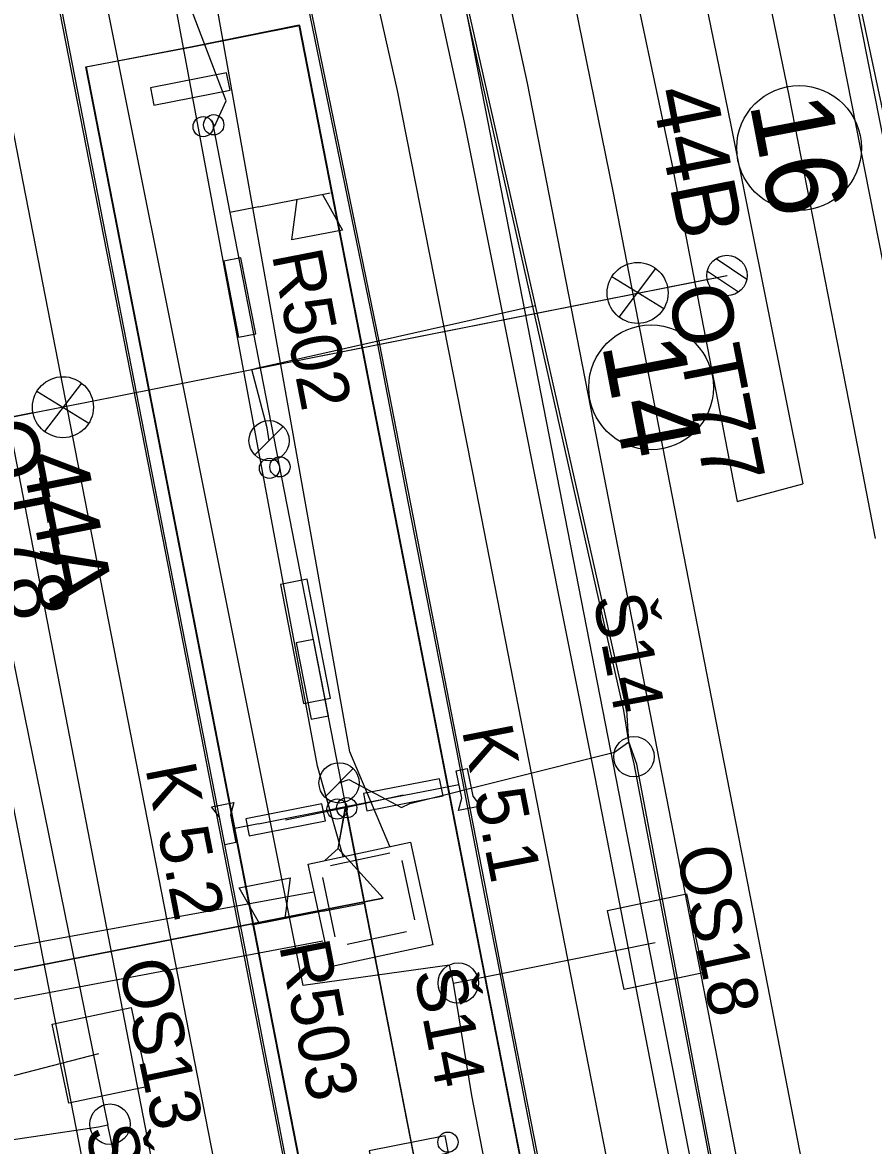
# Model space of a CAD drawing. Extents: x -545736 to -544888, y -1122892 to -1119128.
# Drawn here: x -545176.72 to -545155.67, y -1121774.68 to -1121746.9 of the extents above; entities that cross this region are included whole.
import ezdxf

# ---------------------------------------------------------------- set-up
doc = ezdxf.new("R2010")
doc.units = 0
for name, color, linetype in [('osvětlené plochy-hodnota-obrys', 7, 'Continuous'), ('Podbarveni_Nastupiste', 7, 'Continuous'), ('Podbarveni_Zastreseni_Pozemni', 7, 'Continuous'), ('Vrstva 1 - Koleje', 7, 'Continuous'), ('Vrstva 11 - Trakce', 7, 'Continuous'), ('Vrstva 14_zastreseni a nastupiste', 7, 'Continuous'), ('Vrstva 16_plochy', 7, 'Continuous'), ('Vrstva 23 - PHS - pozemni - schody - eskalatory', 7, 'Continuous'), ('Vrstva 25', 7, 'Continuous'), ('Vrstva 29 - sdelzar', 7, 'Continuous'), ('Vrstva 31', 7, 'Continuous'), ('Vrstva 33 - prvky sdelzar', 7, 'Continuous'), ('Vrstva 34', 7, 'Continuous'), ('Vrstva 35', 7, 'Continuous'), ('Vrstva 36', 7, 'Continuous'), ('Vrstva 4 - Teren - stezky - prechody - plochy', 7, 'Continuous'), ('Vrstva 41', 7, 'Continuous'), ('Vrstva 42', 7, 'Continuous'), ('Vrstva 43', 7, 'Continuous'), ('Vrstva 44', 7, 'Continuous')]:
    doc.layers.add(name, color=color, linetype=linetype)

msp = doc.modelspace()

# ---------------------------------------------------------------- linework, layer by layer
at = {"layer": 'osvětlené plochy-hodnota-obrys'}
for points in [[(-545137.864, -1121889.42), (-545168.59, -1121731.992), (-545178.308, -1121699.721), (-545197.027, -1121652.528), (-545208.16, -1121619.35), (-545217.952, -1121591.114), (-545225.649, -1121565.547)], [(-545115.194, -1122188.84), (-545115.464, -1122158.52), (-545110.116, -1122078.531), (-545109.516, -1122044.98), (-545111.654, -1121993.485), (-545115.876, -1121955.778), (-545121.955, -1121920.051), (-545160.528, -1121723.806), (-545171.589, -1121690.909), (-545189.933, -1121650.816), (-545214.916, -1121599.46)]]:
    msp.add_lwpolyline(points, dxfattribs=at)
at = {"layer": 'Podbarveni_Nastupiste'}
for points in [[(-545147.633, -1121858.705), (-545149.541, -1121848.922), (-545151.454, -1121839.109), (-545153.365, -1121829.32), (-545155.271, -1121819.528), (-545156.81, -1121811.627), (-545158.718, -1121801.84), (-545160.25, -1121793.99), (-545162.146, -1121784.289), (-545164.063, -1121774.461), (-545164.834, -1121770.503), (-545165.22, -1121768.538), (-545165.98, -1121764.613), (-545167.113, -1121758.805), (-545167.886, -1121754.822), (-545169.883, -1121745.088), (-545172.217, -1121735.379), (-545174.857, -1121725.764), (-545176.589, -1121720.029), (-545176.64, -1121720.038), (-545180.823, -1121720.81)], [(-545180.455, -1121722.711), (-545179.628, -1121726.7), (-545177.717, -1121736.49), (-545175.814, -1121746.279), (-545173.137, -1121759.988), (-545171.232, -1121769.763), (-545170.096, -1121775.61), (-545168.189, -1121785.44), (-545166.652, -1121793.283), (-545164.749, -1121803.058), (-545162.839, -1121812.848), (-545160.922, -1121822.667), (-545159.009, -1121832.498), (-545157.103, -1121842.273), (-545155.195, -1121852.046), (-545153.289, -1121861.829)]]:
    msp.add_lwpolyline(points, dxfattribs=at)
at = {"layer": 'Podbarveni_Zastreseni_Pozemni'}
msp.add_line((-545169.876, -1121746.975), (-545172.521, -1121747.5), dxfattribs=at)
for points in [[(-545153.097, -1121832.905), (-545163.04, -1121781.984), (-545169.876, -1121746.975)], [(-545172.521, -1121747.5), (-545175.141, -1121748.003), (-545167.869, -1121785.291), (-545158.018, -1121835.809), (-545145.506, -1121899.971), (-545143.703, -1121909.219), (-545142.244, -1121916.698), (-545139.605, -1121916.178)]]:
    msp.add_lwpolyline(points, dxfattribs=at)
at = {"layer": 'Vrstva 1 - Koleje'}
for points in [[(-545200.377, -1121638.127), (-545200.027, -1121638.835), (-545193.022, -1121653.026), (-545187.361, -1121668.627), (-545185.993, -1121672.41), (-545184.116, -1121677.602), (-545182.386, -1121682.379), (-545180.136, -1121688.593), (-545177.412, -1121696.104), (-545175.179, -1121702.365), (-545173.107, -1121708.51), (-545170.943, -1121715.381), (-545168.904, -1121722.322), (-545166.838, -1121730.016), (-545165.721, -1121734.52), (-545165.378, -1121735.902), (-545163.622, -1121743.653), (-545162.109, -1121751.114), (-545160.876, -1121757.439), (-545159.51, -1121764.477), (-545158.293, -1121770.72), (-545156.873, -1121778.046)], [(-545200.377, -1121638.127), (-545200.027, -1121638.835), (-545193.022, -1121653.026), (-545185.653, -1121667.954), (-545182.618, -1121674.124), (-545180.75, -1121678.05), (-545177.273, -1121685.741), (-545175.056, -1121690.975), (-545171.981, -1121698.73), (-545169.454, -1121705.612), (-545167.151, -1121712.394), (-545165.943, -1121716.253), (-545164.96, -1121719.394), (-545162.82, -1121726.889), (-545161.406, -1121732.291), (-545159.388, -1121740.831), (-545157.763, -1121748.706), (-545156.207, -1121756.669), (-545155.623, -1121759.664)], [(-545190.187, -1121685.59), (-545187.923, -1121694.959), (-545186.2, -1121702.627), (-545185.507, -1121705.971), (-545184.687, -1121709.924), (-545182.492, -1121721.163), (-545180.59, -1121730.931), (-545178.666, -1121740.784), (-545176.766, -1121750.544), (-545174.869, -1121760.278), (-545172.942, -1121770.162), (-545171.042, -1121779.908), (-545169.129, -1121789.7), (-545167.212, -1121799.555), (-545165.293, -1121809.36), (-545163.388, -1121819.134), (-545161.468, -1121828.982), (-545159.566, -1121838.742), (-545157.655, -1121848.546), (-545155.739, -1121858.373)], [(-545185.383, -1121691.101), (-545182.479, -1121698.59), (-545179.623, -1121706.109), (-545177.117, -1121713.199), (-545175.826, -1121717.114), (-545175.044, -1121719.485), (-545172.193, -1121729.1), (-545169.655, -1121738.82), (-545167.452, -1121748.582), (-545165.503, -1121758.451), (-545163.6, -1121768.21), (-545161.69, -1121777.988), (-545159.773, -1121787.837), (-545157.871, -1121797.594), (-545155.965, -1121807.383), (-545154.069, -1121817.086), (-545152.127, -1121827.047), (-545150.241, -1121836.711), (-545148.328, -1121846.526), (-545146.419, -1121856.308)]]:
    msp.add_lwpolyline(points, dxfattribs=at)
for centre in [(-545157.509, -1121750.005), (-545161.171, -1121755.925)]:
    msp.add_circle(centre, 1.542, dxfattribs=at)
at = {"layer": 'Vrstva 11 - Trakce'}
for p, q in [((-545159.562, -1121752.742), (-545158.803, -1121753.251)), ((-545177.933, -1121756.845), (-545159.292, -1121753.159)), ((-545159.776, -1121753.05), (-545159.007, -1121753.565))]:
    msp.add_line(p, q, dxfattribs=at)
msp.add_circle((-545159.292, -1121753.159), 0.5, dxfattribs=at)
at = {"layer": 'Vrstva 14_zastreseni a nastupiste'}
for points in [[(-545147.688, -1121858.7), (-545149.596, -1121848.917), (-545151.509, -1121839.104), (-545153.42, -1121829.315), (-545155.326, -1121819.523), (-545156.865, -1121811.622), (-545158.773, -1121801.835), (-545160.305, -1121793.985), (-545162.201, -1121784.284), (-545164.118, -1121774.456), (-545164.889, -1121770.498), (-545165.275, -1121768.533), (-545166.035, -1121764.608), (-545167.168, -1121758.8), (-545167.941, -1121754.817), (-545169.938, -1121745.083)], [(-545147.633, -1121858.705), (-545149.541, -1121848.922), (-545151.454, -1121839.109), (-545153.365, -1121829.32), (-545155.271, -1121819.528), (-545156.81, -1121811.627), (-545158.718, -1121801.84), (-545160.25, -1121793.99), (-545162.146, -1121784.289), (-545164.063, -1121774.461), (-545164.834, -1121770.503), (-545165.22, -1121768.538), (-545165.98, -1121764.613), (-545167.113, -1121758.805), (-545167.886, -1121754.822), (-545169.883, -1121745.088)], [(-545175.869, -1121746.274), (-545173.192, -1121759.983), (-545171.287, -1121769.758), (-545170.151, -1121775.605), (-545168.244, -1121785.435), (-545166.707, -1121793.278), (-545164.804, -1121803.053), (-545162.894, -1121812.843), (-545160.977, -1121822.662), (-545159.064, -1121832.493), (-545157.158, -1121842.268), (-545155.25, -1121852.041), (-545153.344, -1121861.824)], [(-545175.814, -1121746.279), (-545173.137, -1121759.988), (-545171.232, -1121769.763), (-545170.096, -1121775.61), (-545168.189, -1121785.44), (-545166.652, -1121793.283), (-545164.749, -1121803.058), (-545162.839, -1121812.848), (-545160.922, -1121822.667), (-545159.009, -1121832.498), (-545157.103, -1121842.273), (-545155.195, -1121852.046), (-545153.289, -1121861.829)], [(-545169.868, -1121746.973), (-545169.877, -1121746.971)], [(-545175.149, -1121747.997), (-545175.141, -1121748.003)]]:
    msp.add_lwpolyline(points, dxfattribs=at)
for points in [[(-545169.868, -1121746.973), (-545163.039, -1121781.964), (-545153.097, -1121832.905), (-545140.688, -1121896.644), (-545138.929, -1121906.204), (-545137.357, -1121915.755), (-545139.605, -1121916.178), (-545142.252, -1121916.702), (-545143.714, -1121909.203), (-545145.537, -1121899.853), (-545158.037, -1121835.751), (-545167.886, -1121785.244), (-545175.149, -1121747.997), (-545172.521, -1121747.5)], [(-545167.869, -1121785.291), (-545158.018, -1121835.809), (-545145.506, -1121899.971), (-545143.703, -1121909.219), (-545142.244, -1121916.698), (-545139.605, -1121916.178), (-545137.369, -1121915.758), (-545138.929, -1121906.204), (-545140.688, -1121896.644), (-545153.097, -1121832.905), (-545163.04, -1121781.984), (-545169.877, -1121746.971), (-545172.521, -1121747.5), (-545175.141, -1121748.003)]]:
    msp.add_lwpolyline(points, close=True, dxfattribs=at)
for centre in [(-545172.251, -1121749.478), (-545171.99, -1121749.431), (-545170.608, -1121757.928), (-545170.352, -1121757.891), (-545168.699, -1121766.323), (-545168.938, -1121766.355), (-545166.196, -1121774.594)]:
    msp.add_circle(centre, 0.25, dxfattribs=at)
at = {"layer": 'Vrstva 16_plochy'}
for points in [[(-545147.688, -1121858.7), (-545149.596, -1121848.917), (-545151.509, -1121839.104), (-545153.42, -1121829.315), (-545155.326, -1121819.523), (-545156.865, -1121811.622), (-545158.773, -1121801.835), (-545160.305, -1121793.985), (-545162.201, -1121784.284), (-545164.118, -1121774.456), (-545164.889, -1121770.498), (-545165.275, -1121768.533), (-545166.035, -1121764.608), (-545167.168, -1121758.8), (-545167.941, -1121754.817), (-545169.938, -1121745.083)], [(-545175.869, -1121746.274), (-545173.192, -1121759.983), (-545171.287, -1121769.758), (-545170.151, -1121775.605), (-545168.244, -1121785.435), (-545166.707, -1121793.278), (-545164.804, -1121803.053), (-545162.894, -1121812.843), (-545160.977, -1121822.662), (-545159.064, -1121832.493), (-545157.158, -1121842.268), (-545155.25, -1121852.041), (-545153.344, -1121861.824)]]:
    msp.add_lwpolyline(points, dxfattribs=at)
at = {"layer": 'Vrstva 23 - PHS - pozemni - schody - eskalatory'}
msp.add_lwpolyline([(-545169.675, -1121760.672), (-545170.339, -1121760.801), (-545169.765, -1121763.742), (-545169.101, -1121763.612)], close=True, dxfattribs=at)
at = {"layer": 'Vrstva 25'}
for p, q in [((-545161.963, -1121754.186), (-545161.05, -1121752.987)), ((-545162.142, -1121753.187), (-545160.858, -1121753.979)), ((-545160.763, -1121753.447), (-545159.291, -1121753.16)), ((-545175.082, -1121756.818), (-545176.366, -1121756.026)), ((-545175.261, -1121755.819), (-545176.174, -1121757.018)), ((-545176.461, -1121756.558), (-545177.933, -1121756.845))]:
    msp.add_line(p, q, dxfattribs=at)
msp.add_lwpolyline([(-545177.933, -1121756.845), (-545159.291, -1121753.16)], dxfattribs=at)
for centre in [(-545161.504, -1121753.589), (-545175.72, -1121756.416)]:
    msp.add_circle(centre, 0.754, dxfattribs=at)
at = {"layer": 'Vrstva 29 - sdelzar'}
for p, q in [((-545170.87, -1121751.46), (-545171.59, -1121751.6)), ((-545168.73, -1121766.29), (-545166.55, -1121765.87)), ((-545170.88, -1121766.72), (-545168.73, -1121766.29)), ((-545141.41, -1121905.52), (-545168.73, -1121766.29)), ((-545168.73, -1121766.32), (-545168.72, -1121766.31)), ((-545169.29, -1121768.88), (-545168.26, -1121768.68))]:
    msp.add_line(p, q, dxfattribs=at)
for points in [[(-545171.97, -1121749.47), (-545172.03, -1121749.33), (-545171.59, -1121751.6), (-545168.26, -1121768.68), (-545164.8, -1121786.45), (-545161.35, -1121804.17), (-545161.26, -1121804.64), (-545158.15, -1121820.62), (-545154.88, -1121837.37), (-545151.57, -1121854.39), (-545148.31, -1121871.12), (-545147.18, -1121876.92), (-545144.69, -1121889.26), (-545140.92, -1121907.97), (-545141.94, -1121907.98)], [(-545170.21, -1121766.62), (-545168.73, -1121766.32), (-545167.3, -1121766)], [(-545168.72, -1121766.31), (-545160.21, -1121810.04), (-545148.71, -1121869.09)]]:
    msp.add_lwpolyline(points, dxfattribs=at)
at = {"layer": 'Vrstva 31'}
for points in [[(-545171.97, -1121749.47), (-545171.68, -1121748.84), (-545174.77, -1121740.71), (-545176.11, -1121737.07), (-545178.43, -1121722.53), (-545178.27, -1121722.14)], [(-545223.05, -1121779.38), (-545210.17, -1121776.63), (-545196.19, -1121774), (-545182.27, -1121771.39), (-545167.8, -1121768.56), (-545168.91, -1121767.33), (-545168.73, -1121766.29)], [(-545169.237, -1121767.629), (-545168.91, -1121767.33), (-545168.72, -1121766.32), (-545168.73, -1121766.29)], [(-545167.8, -1121768.56), (-545168.91, -1121767.33), (-545168.72, -1121766.31)], [(-545167.8, -1121768.56), (-545182.27, -1121771.39), (-545196.19, -1121774), (-545210.17, -1121776.63), (-545223.05, -1121779.38), (-545201.82, -1121882.5), (-545197.48, -1121905.04), (-545195.72, -1121914.53), (-545195.79, -1121915.03), (-545194.56, -1121922.72)]]:
    msp.add_lwpolyline(points, dxfattribs=at)
at = {"layer": 'Vrstva 33 - prvky sdelzar'}
for p, q in [((-545170.87, -1121751.46), (-545169.111, -1121751.117)), ((-545166.55, -1121765.87), (-545165.922, -1121765.748)), ((-545170.88, -1121766.72), (-545171.508, -1121766.842)), ((-545169.29, -1121768.88), (-545171.049, -1121769.223))]:
    msp.add_line(p, q, dxfattribs=at)
for points in [[(-545171.586, -1121748.571), (-545171.671, -1121748.147), (-545173.551, -1121748.52), (-545173.467, -1121748.945)], [(-545171.319, -1121752.719), (-545171.743, -1121752.802), (-545171.376, -1121754.684), (-545170.951, -1121754.601)], [(-545169.578, -1121764.13), (-545169.154, -1121764.047), (-545169.521, -1121762.165), (-545169.946, -1121762.248)], [(-545166.317, -1121766.029), (-545166.401, -1121765.604), (-545168.282, -1121765.973), (-545168.199, -1121766.397)], [(-545169.227, -1121766.649), (-545169.311, -1121766.224), (-545171.192, -1121766.593), (-545171.109, -1121767.017)], [(-545168.146, -1121774.811), (-545168.061, -1121775.235), (-545166.181, -1121774.862), (-545166.265, -1121774.438)]]:
    msp.add_lwpolyline(points, close=True, dxfattribs=at)
for points in [[(-545169.3, -1121751.154), (-545168.802, -1121752.035), (-545170.058, -1121752.28), (-545169.928, -1121751.276)], [(-545165.988, -1121765.406), (-545165.716, -1121765.353)], [(-545165.855, -1121766.09), (-545165.988, -1121765.406)], [(-545165.716, -1121765.353), (-545165.583, -1121766.037)], [(-545165.583, -1121766.037), (-545165.388, -1121766.287)], [(-545172.042, -1121766.303), (-545171.493, -1121766.197)], [(-545171.847, -1121766.553), (-545172.042, -1121766.303)], [(-545171.493, -1121766.197), (-545171.575, -1121766.5)], [(-545165.937, -1121766.393), (-545165.855, -1121766.09)], [(-545165.388, -1121766.287), (-545165.937, -1121766.393)], [(-545171.714, -1121767.237), (-545171.847, -1121766.553)], [(-545171.575, -1121766.5), (-545171.442, -1121767.184)], [(-545171.442, -1121767.184), (-545171.714, -1121767.237)], [(-545170.86, -1121769.186), (-545171.358, -1121768.305), (-545170.102, -1121768.06), (-545170.232, -1121769.064)]]:
    msp.add_lwpolyline(points, dxfattribs=at)
at = {"layer": 'Vrstva 34'}
for p, q in [((-545169.101, -1121767.751), (-545167.633, -1121767.439)), ((-545167.337, -1121767.631), (-545167.025, -1121769.099)), ((-545168.981, -1121769.515), (-545169.293, -1121768.047)), ((-545167.217, -1121769.395), (-545168.685, -1121769.707))]:
    msp.add_line(p, q, dxfattribs=at)
at = {"layer": 'Vrstva 35'}
for p, q in [((-545181.187, -1121770.532), (-545169.525, -1121768.401)), ((-545180.948, -1121771.817), (-545169.287, -1121769.611))]:
    msp.add_line(p, q, dxfattribs=at)
for points in [[(-545167.629, -1121767.278), (-545168.622, -1121764.942), (-545173.574, -1121737.132)], [(-545168.79, -1121767.528), (-545169.421, -1121765.294), (-545174.634, -1121737.356)]]:
    msp.add_lwpolyline(points, dxfattribs=at)
at = {"layer": 'Vrstva 36'}
msp.add_lwpolyline([(-545169.103, -1121770.258), (-545169.65, -1121767.718), (-545167.121, -1121767.173), (-545166.569, -1121769.711)], close=True, dxfattribs=at)
for points in [[(-545169.65, -1121767.718), (-545167.121, -1121767.173), (-545166.569, -1121769.711), (-545169.103, -1121770.258), (-545169.65, -1121767.718), (-545169.65, -1121767.718)], [(-545167.121, -1121767.173), (-545167.121, -1121767.173)], [(-545166.569, -1121769.711), (-545166.569, -1121769.711)], [(-545169.103, -1121770.258), (-545169.103, -1121770.258)]]:
    msp.add_lwpolyline(points, dxfattribs=at)
at = {"layer": 'Vrstva 4 - Teren - stezky - prechody - plochy'}
for points in [[(-545188.763, -1121698.109), (-545188.641, -1121698.826), (-545185.213, -1121715.136), (-545181.647, -1121733.399), (-545177.117, -1121756.524), (-545170.416, -1121791.087), (-545164.311, -1121822.524), (-545157.023, -1121859.828), (-545149.915, -1121896.158), (-545142.13, -1121936.158), (-545141.676, -1121939.159), (-545141.157, -1121942.596), (-545141.923, -1121943.776)], [(-545141.923, -1121943.776), (-545142.097, -1121942.982), (-545141.665, -1121942.659), (-545141.923, -1121941.346), (-545142.767, -1121941.354), (-545151.586, -1121896.379), (-545158.808, -1121859.367), (-545165.97, -1121822.744), (-545172.05, -1121791.327), (-545183.361, -1121733.476), (-545187.416, -1121715.505), (-545191.632, -1121699.681), (-545191.805, -1121699.137)], [(-545180.039, -1121709.428), (-545180.163, -1121709.404), (-545182.89, -1121710.328), (-545181.985, -1121714.917), (-545180.848, -1121720.815), (-545179.628, -1121726.7), (-545177.717, -1121736.49), (-545175.814, -1121746.279), (-545173.137, -1121759.988), (-545171.232, -1121769.763), (-545170.096, -1121775.61), (-545168.189, -1121785.44), (-545166.652, -1121793.283), (-545164.749, -1121803.058), (-545162.839, -1121812.848), (-545160.922, -1121822.667), (-545159.009, -1121832.498), (-545157.103, -1121842.273), (-545155.195, -1121852.046), (-545153.289, -1121861.829)], [(-545169.68, -1121709.752), (-545170.872, -1121710.185), (-545170.694, -1121710.876), (-545167.623, -1121720.902), (-545165.192, -1121730.272), (-545163.048, -1121739.109), (-545160.653, -1121750.397), (-545159.039, -1121758.75), (-545157.412, -1121758.312)], [(-545169.68, -1121709.752), (-545169.545, -1121710.101), (-545166.403, -1121720.085), (-545163.394, -1121730.631), (-545161.465, -1121738.363), (-545159.201, -1121749.439), (-545157.412, -1121758.312)], [(-545130.358, -1121950.008), (-545129.391, -1121949.959), (-545129.73, -1121942.596), (-545130.115, -1121934.948), (-545130.824, -1121927.405), (-545131.836, -1121918.196), (-545133.344, -1121907.479), (-545134.953, -1121898.499), (-545142.937, -1121857.697), (-545151.741, -1121812.566), (-545162.39, -1121757.819), (-545164.226, -1121748.401), (-545166.939, -1121735.985), (-545169.746, -1121724.99), (-545172.237, -1121716.559), (-545173.733, -1121711.673), (-545173.909, -1121711.118), (-545175.871, -1121711.785), (-545175.683, -1121712.485)], [(-545130.358, -1121950.008), (-545130.752, -1121943), (-545131.52, -1121935.35), (-545132.155, -1121927.829), (-545133.341, -1121918.921), (-545135.127, -1121907.455), (-545136.587, -1121899.196), (-545144.41, -1121858.134), (-545153.364, -1121812.756), (-545162.564, -1121765.529), (-545165.788, -1121749.365), (-545168.396, -1121737.4), (-545171.828, -1121724.869), (-545174.108, -1121717.697), (-545175.683, -1121712.485)], [(-545147.633, -1121858.705), (-545149.541, -1121848.922), (-545151.454, -1121839.109), (-545153.365, -1121829.32), (-545155.271, -1121819.528), (-545156.81, -1121811.627), (-545158.718, -1121801.84), (-545160.25, -1121793.99), (-545162.146, -1121784.289), (-545164.063, -1121774.461), (-545164.834, -1121770.503), (-545165.22, -1121768.538), (-545165.98, -1121764.613), (-545167.113, -1121758.805), (-545167.886, -1121754.822), (-545169.883, -1121745.088), (-545172.217, -1121735.379), (-545174.857, -1121725.764), (-545176.589, -1121720.029)], [(-545154.198, -1121759.069), (-545157.093, -1121744.376), (-545159.223, -1121734.755)]]:
    msp.add_lwpolyline(points, dxfattribs=at)
at = {"layer": 'Vrstva 41'}
for points in [[(-545162.25, -1121768.866), (-545160.294, -1121768.45), (-545159.878, -1121770.406), (-545161.834, -1121770.822), (-545162.25, -1121768.866)], [(-545175.986, -1121771.676), (-545174.03, -1121771.26), (-545173.614, -1121773.216), (-545175.57, -1121773.632), (-545175.986, -1121771.676)]]:
    msp.add_lwpolyline(points, dxfattribs=at)
msp.add_circle((-545165.941, -1121770.659), 0.5, dxfattribs=at)
at = {"layer": 'Vrstva 42'}
msp.add_line((-545166.061, -1121770.665), (-545161.072, -1121769.659), dxfattribs=at)
for points in [[(-545173.971, -1121879.393), (-545161.245, -1121876.727), (-545160.224, -1121876.513), (-545154.158, -1121875.249), (-545149.407, -1121874.445), (-545148.025, -1121874.172), (-545146.62, -1121873.901), (-545146.168, -1121873.821), (-545146.682, -1121871.086), (-545153.179, -1121837.049), (-545159.714, -1121803.768), (-545165.606, -1121773.441), (-545166.061, -1121770.665), (-545166.155, -1121770.217), (-545169.78, -1121770.722), (-545177.312, -1121733.08), (-545177.546, -1121732)], [(-545180.091, -1121773.762), (-545174.829, -1121772.405)]]:
    msp.add_lwpolyline(points, dxfattribs=at)
at = {"layer": 'Vrstva 43'}
for p, q in [((-545170.973, -1121757.597), (-545170.268, -1121756.893)), ((-545169.241, -1121766.059), (-545168.536, -1121765.355))]:
    msp.add_line(p, q, dxfattribs=at)
for centre, radius in [((-545170.62, -1121757.245), 0.498), ((-545161.594, -1121765.059), 0.5), ((-545168.888, -1121765.708), 0.498), ((-545174.555, -1121774.15), 0.5)]:
    msp.add_circle(centre, radius, dxfattribs=at)
at = {"layer": 'Vrstva 44'}
for points in [[(-545154.066, -1121755.488), (-545156.631, -1121743.461), (-545160.096, -1121730.567), (-545160.85, -1121728.368), (-545161.141, -1121726.228), (-545163.34, -1121716.222), (-545164.049, -1121714.326), (-545174.37, -1121686.504), (-545186.53, -1121660.015), (-545186.844, -1121659.528)], [(-545139.779, -1121877.836), (-545147.175, -1121839.811), (-545147.369, -1121839.002), (-545147.437, -1121838.152), (-545155.452, -1121797.558), (-545155.595, -1121796.474), (-545155.658, -1121796.154), (-545157.036, -1121788.893), (-545157.839, -1121784.658), (-545161.523, -1121765.245), (-545161.723, -1121764.693), (-545161.769, -1121763.91), (-545164.033, -1121753.897), (-545169.852, -1121728.16), (-545170.129, -1121727.27), (-545170.396, -1121726.56), (-545170.338, -1121725.182), (-545172.293, -1121718.704), (-545175.993, -1121707.957), (-545178.907, -1121700.544), (-545179.343, -1121699.618), (-545179.583, -1121698.628), (-545193.322, -1121663.167)], [(-545139.513, -1121878.622), (-545139.749, -1121877.759), (-545147.249, -1121839.292), (-545147.369, -1121839.002), (-545147.48, -1121838.112), (-545155.446, -1121797.363), (-545155.595, -1121796.474), (-545155.706, -1121795.975), (-545161.592, -1121765.233), (-545161.723, -1121764.693), (-545161.847, -1121763.916), (-545167.672, -1121738.027), (-545170.022, -1121727.953), (-545170.129, -1121727.27), (-545170.34, -1121725.169), (-545172.277, -1121718.871), (-545175.906, -1121708.217), (-545178.967, -1121700.134), (-545179.343, -1121699.618)], [(-545170.621, -1121757.245), (-545170.667, -1121756.925), (-545171.044, -1121755.482), (-545170.859, -1121755.437), (-545164.033, -1121753.897)], [(-545177.869, -1121758.216), (-545174.69, -1121773.782), (-545174.61, -1121774.175), (-545174.839, -1121774.224), (-545182.949, -1121775.427), (-545183.44, -1121775.476)], [(-545168.889, -1121765.707), (-545168.647, -1121765.626), (-545167.342, -1121766.319), (-545167.141, -1121766.222), (-545162.072, -1121764.947), (-545161.723, -1121764.693)], [(-545172.408, -1121784.939), (-545174.52, -1121774.592), (-545174.61, -1121774.175)]]:
    msp.add_lwpolyline(points, dxfattribs=at)

# ---------------------------------------------------------------- texts
at = {"layer": 'Vrstva 1 - Koleje'}
for s, p in [('16', (-545158.739, -1121748.895)), ('14', (-545162.394, -1121754.851))]:
    msp.add_text(s, height=2, rotation=280.8048, dxfattribs=at).set_placement(p)
at = {"layer": 'Vrstva 11 - Trakce'}
for s, p in [('44B', (-545161.176, -1121748.607)), ('44A', (-545176.758, -1121757.632))]:
    msp.add_text(s, height=1.6, rotation=281.1659, dxfattribs=at).set_placement(p)
at = {"layer": 'Vrstva 25'}
for s, rotation, p in [('OT77', 281.0565, (-545160.768, -1121753.508)), ('OT78', 281.0278, (-545177.933, -1121756.845))]:
    msp.add_text(s, height=1.5, rotation=rotation, dxfattribs=at).set_placement(p)
at = {"layer": 'Vrstva 33 - prvky sdelzar'}
for s, rotation, p in [('R502', 281.0212, (-545170.556, -1121752.636)), ('K 5.1', 281.0212, (-545165.854, -1121764.399)), ('K 5.2', 281.0302, (-545173.684, -1121765.343)), ('R503', 281.0212, (-545170.377, -1121769.723))]:
    msp.add_text(s, height=1.25, rotation=rotation, dxfattribs=at).set_placement(p)
at = {"layer": 'Vrstva 34'}
msp.add_text('Š14', height=1.25, rotation=281.0302, dxfattribs=at).set_placement((-545167.043, -1121770.391))
at = {"layer": 'Vrstva 41'}
for s, p in [('OS18', (-545160.558, -1121767.382)), ('OS13', (-545174.351, -1121770.184))]:
    msp.add_text(s, height=1.25, rotation=282, dxfattribs=at).set_placement(p)
at = {"layer": 'Vrstva 43'}
for s, rotation, p in [('Š14', 280.7452, (-545162.615, -1121761.13)), ('Šk343', 281.0323, (-545175.168, -1121774.27))]:
    msp.add_text(s, height=1.25, rotation=rotation, dxfattribs=at).set_placement(p)

doc.saveas('drawing.dxf')
